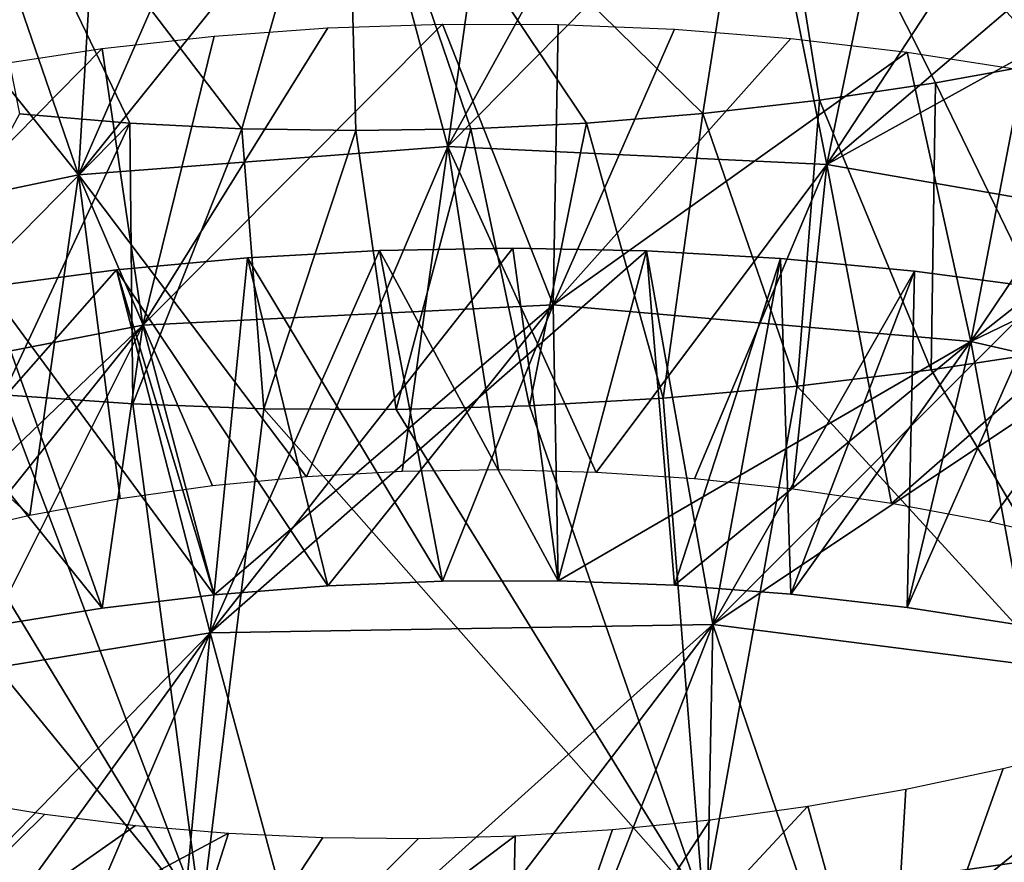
# Model space of a CAD drawing. Header units: millimetres. Extents: x -161 to 161, y -94 to 1149.
# Tile 770 of 1056: x 42.54 to 45.14, y 394.2 to 396.42. Entities that reach past the tile are written whole.
import ezdxf

# ---------------------------------------------------------------- set-up
doc = ezdxf.new("R2010")
doc.units = ezdxf.units.MM
doc.header["$LTSCALE"] = 81.481481
for name, color, linetype in [('65', 7, 'CONTINUOUS'), ('66', 7, 'CONTINUOUS'), ('67', 7, 'CONTINUOUS'), ('80', 7, 'CONTINUOUS')]:
    doc.layers.add(name, color=color, linetype=linetype)

msp = doc.modelspace()

# ---------------------------------------------------------------- linework, layer by layer
at = {"layer": '65', "color": 7, "linetype": 'CONTINUOUS', "true_color": 0xaaaaaa}
for points in [[(43.0929, 396.9201, -29.1541), (43.4404, 396.9393, -29.2237), (42.6958, 396.0124, -28.1588), (43.0929, 396.9201, -29.1541)], [(42.6958, 396.0124, -28.1588), (43.4404, 396.9393, -29.2237), (43.6713, 396.0872, -28.4093), (42.6958, 396.0124, -28.1588)], [(43.4404, 396.9393, -29.2237), (43.7902, 396.946, -29.281), (43.6713, 396.0872, -28.4093), (43.4404, 396.9393, -29.2237)], [(43.7902, 396.946, -29.281), (44.1418, 396.9401, -29.3262), (43.6713, 396.0872, -28.4093), (43.7902, 396.946, -29.281)], [(44.1418, 396.9401, -29.3262), (44.4943, 396.9215, -29.359), (43.6713, 396.0872, -28.4093), (44.1418, 396.9401, -29.3262)], [(42.7488, 396.8885, -29.0724), (43.0929, 396.9201, -29.1541), (42.6958, 396.0124, -28.1588), (42.7488, 396.8885, -29.0724)], [(43.6713, 396.0872, -28.4093), (44.4943, 396.9215, -29.359), (44.6715, 396.0398, -28.541), (43.6713, 396.0872, -28.4093)], [(44.4943, 396.9215, -29.359), (44.8469, 396.89, -29.3795), (44.6715, 396.0398, -28.541), (44.4943, 396.9215, -29.359)], [(42.4089, 396.8446, -28.9786), (42.7488, 396.8885, -29.0724), (42.6958, 396.0124, -28.1588), (42.4089, 396.8446, -28.9786)], [(44.8469, 396.89, -29.3795), (45.1987, 396.8456, -29.3876), (44.6715, 396.0398, -28.541), (44.8469, 396.89, -29.3795)], [(42.0743, 396.7884, -28.8728), (42.4089, 396.8446, -28.9786), (42.6958, 396.0124, -28.1588), (42.0743, 396.7884, -28.8728)], [(45.1987, 396.8456, -29.3876), (45.5487, 396.7883, -29.3833), (44.6715, 396.0398, -28.541), (45.1987, 396.8456, -29.3876)], [(41.7744, 395.82, -27.793), (42.0743, 396.7884, -28.8728), (42.6958, 396.0124, -28.1588), (41.7744, 395.82, -27.793)], [(45.5487, 396.7883, -29.3833), (45.8961, 396.7183, -29.367), (44.6715, 396.0398, -28.541), (45.5487, 396.7883, -29.3833)], [(44.6715, 396.0398, -28.541), (45.8961, 396.7183, -29.367), (45.6664, 395.8675, -28.5525), (44.6715, 396.0398, -28.541)], [(42.6958, 396.0124, -28.1588), (43.6713, 396.0872, -28.4093), (43.298, 395.2153, -27.4407), (42.6958, 396.0124, -28.1588)], [(43.298, 395.2153, -27.4407), (43.6713, 396.0872, -28.4093), (43.55, 395.2294, -27.5132), (43.298, 395.2153, -27.4407)], [(43.55, 395.2294, -27.5132), (43.6713, 396.0872, -28.4093), (43.805, 395.2333, -27.5759), (43.55, 395.2294, -27.5132)], [(43.6713, 396.0872, -28.4093), (44.6715, 396.0398, -28.541), (44.0624, 395.227, -27.6285), (43.6713, 396.0872, -28.4093)], [(43.805, 395.2333, -27.5759), (43.6713, 396.0872, -28.4093), (44.0624, 395.227, -27.6285), (43.805, 395.2333, -27.5759)], [(44.0624, 395.227, -27.6285), (44.6715, 396.0398, -28.541), (44.3216, 395.2102, -27.6712), (44.0624, 395.227, -27.6285)], [(44.3216, 395.2102, -27.6712), (44.6715, 396.0398, -28.541), (44.5817, 395.1827, -27.7037), (44.3216, 395.2102, -27.6712)], [(44.5817, 395.1827, -27.7037), (44.6715, 396.0398, -28.541), (44.8416, 395.1447, -27.7259), (44.5817, 395.1827, -27.7037)], [(44.6715, 396.0398, -28.541), (45.6664, 395.8675, -28.5525), (44.8416, 395.1447, -27.7259), (44.6715, 396.0398, -28.541)], [(41.7744, 395.82, -27.793), (42.6958, 396.0124, -28.1588), (42.5673, 395.1131, -27.164), (41.7744, 395.82, -27.793)], [(42.5673, 395.1131, -27.164), (42.6958, 396.0124, -28.1588), (42.806, 395.157, -27.266), (42.5673, 395.1131, -27.164)], [(42.806, 395.157, -27.266), (42.6958, 396.0124, -28.1588), (43.0498, 395.1912, -27.3583), (42.806, 395.157, -27.266)], [(43.0498, 395.1912, -27.3583), (42.6958, 396.0124, -28.1588), (43.298, 395.2153, -27.4407), (43.0498, 395.1912, -27.3583)], [(44.8416, 395.1447, -27.7259), (45.6664, 395.8675, -28.5525), (45.1001, 395.096, -27.7379), (44.8416, 395.1447, -27.7259)], [(45.1001, 395.096, -27.7379), (45.6664, 395.8675, -28.5525), (45.3562, 395.0369, -27.7399), (45.1001, 395.096, -27.7379)], [(42.3348, 395.0598, -27.0527), (41.7744, 395.82, -27.793), (42.5673, 395.1131, -27.164), (42.3348, 395.0598, -27.0527)], [(45.8239, 393.7939, -14.9448), (44.8324, 393.5885, -14.9318), (45.3918, 394.5092, -15.8256), (45.8239, 393.7939, -14.9448)], [(45.3918, 394.5092, -15.8256), (44.8324, 393.5885, -14.9318), (45.1366, 394.4452, -15.8237), (45.3918, 394.5092, -15.8256)], [(45.1366, 394.4452, -15.8237), (44.8324, 393.5885, -14.9318), (44.8795, 394.3906, -15.8327), (45.1366, 394.4452, -15.8237)], [(44.8795, 394.3906, -15.8327), (44.8324, 393.5885, -14.9318), (44.6213, 394.3455, -15.8528), (44.8795, 394.3906, -15.8327)], [(42.6071, 394.3247, -16.4072), (41.9175, 393.6448, -15.672), (42.3739, 394.3633, -16.5237), (42.6071, 394.3247, -16.4072)], [(44.8324, 393.5885, -14.9318), (43.8311, 393.4956, -15.0501), (44.6213, 394.3455, -15.8528), (44.8324, 393.5885, -14.9318)], [(44.6213, 394.3455, -15.8528), (43.8311, 393.4956, -15.0501), (44.3629, 394.3099, -15.8839), (44.6213, 394.3455, -15.8528)], [(42.8467, 394.2949, -16.3006), (41.9175, 393.6448, -15.672), (42.6071, 394.3247, -16.4072), (42.8467, 394.2949, -16.3006)], [(44.3629, 394.3099, -15.8839), (43.8311, 393.4956, -15.0501), (44.1052, 394.2839, -15.9261), (44.3629, 394.3099, -15.8839)], [(43.0917, 394.2741, -16.2043), (41.9175, 393.6448, -15.672), (42.8467, 394.2949, -16.3006), (43.0917, 394.2741, -16.2043)], [(42.8497, 393.5157, -15.2988), (41.9175, 393.6448, -15.672), (43.0917, 394.2741, -16.2043), (42.8497, 393.5157, -15.2988)], [(43.3411, 394.2626, -16.1185), (42.8497, 393.5157, -15.2988), (43.0917, 394.2741, -16.2043), (43.3411, 394.2626, -16.1185)], [(44.1052, 394.2839, -15.9261), (43.8311, 393.4956, -15.0501), (43.8486, 394.2674, -15.9793), (44.1052, 394.2839, -15.9261)], [(43.8311, 393.4956, -15.0501), (42.8497, 393.5157, -15.2988), (43.8486, 394.2674, -15.9793), (43.8311, 393.4956, -15.0501)], [(43.8486, 394.2674, -15.9793), (42.8497, 393.5157, -15.2988), (43.5937, 394.2603, -16.0435), (43.8486, 394.2674, -15.9793)], [(43.5937, 394.2603, -16.0435), (42.8497, 393.5157, -15.2988), (43.3411, 394.2626, -16.1185), (43.5937, 394.2603, -16.0435)]]:
    msp.add_3dface(points, dxfattribs=at)
at = {"layer": '66', "color": 7, "linetype": 'CONTINUOUS', "true_color": 0xaaaaaa}
for points in [[(45.2643, 396.3108, -12.7406), (44.9584, 396.2551, -12.7432), (45.2995, 395.5515, -11.8051), (45.2643, 396.3108, -12.7406)], [(44.9584, 396.2551, -12.7432), (44.6514, 396.2095, -12.7585), (44.9469, 395.4975, -11.8074), (44.9584, 396.2551, -12.7432)], [(45.2995, 395.5515, -11.8051), (44.9584, 396.2551, -12.7432), (44.9469, 395.4975, -11.8074), (45.2995, 395.5515, -11.8051)], [(44.6514, 396.2095, -12.7585), (44.3439, 396.1742, -12.7867), (44.5932, 395.4547, -11.8238), (44.6514, 396.2095, -12.7585)], [(44.9469, 395.4975, -11.8074), (44.6514, 396.2095, -12.7585), (44.5932, 395.4547, -11.8238), (44.9469, 395.4975, -11.8074)], [(42.8314, 396.149, -13.1177), (42.5402, 396.1736, -13.2206), (42.1604, 395.4657, -12.3288), (42.8314, 396.149, -13.1177)], [(44.3439, 396.1742, -12.7867), (44.037, 396.149, -12.8278), (44.2393, 395.423, -11.8544), (44.3439, 396.1742, -12.7867)], [(44.5932, 395.4547, -11.8238), (44.3439, 396.1742, -12.7867), (44.2393, 395.423, -11.8544), (44.5932, 395.4547, -11.8238)], [(42.4974, 395.4313, -12.2157), (42.8314, 396.149, -13.1177), (42.1604, 395.4657, -12.3288), (42.4974, 395.4313, -12.2157)], [(42.8394, 395.4078, -12.1161), (42.8314, 396.149, -13.1177), (42.4974, 395.4313, -12.2157), (42.8394, 395.4078, -12.1161)], [(43.1276, 396.1341, -13.0267), (42.8314, 396.149, -13.1177), (42.8394, 395.4078, -12.1161), (43.1276, 396.1341, -13.0267)], [(44.037, 396.149, -12.8278), (43.7314, 396.134, -12.8816), (43.8862, 395.4026, -11.899), (44.037, 396.149, -12.8278)], [(44.2393, 395.423, -11.8544), (44.037, 396.149, -12.8278), (43.8862, 395.4026, -11.899), (44.2393, 395.423, -11.8544)], [(43.1854, 395.3951, -12.03), (43.1276, 396.1341, -13.0267), (42.8394, 395.4078, -12.1161), (43.1854, 395.3951, -12.03)], [(43.4279, 396.1291, -12.9479), (43.1276, 396.1341, -13.0267), (43.1854, 395.3951, -12.03), (43.4279, 396.1291, -12.9479)], [(43.5347, 395.3933, -11.9576), (43.4279, 396.1291, -12.9479), (43.1854, 395.3951, -12.03), (43.5347, 395.3933, -11.9576)], [(43.7314, 396.134, -12.8816), (43.4279, 396.1291, -12.9479), (43.5347, 395.3933, -11.9576), (43.7314, 396.134, -12.8816)], [(43.8862, 395.4026, -11.899), (43.7314, 396.134, -12.8816), (43.5347, 395.3933, -11.9576), (43.8862, 395.4026, -11.899)], [(43.1421, 395.7933, -30.3605), (43.657, 394.9398, -29.6213), (43.4909, 395.8123, -30.4281), (43.1421, 395.7933, -30.3605)], [(43.4909, 395.8123, -30.4281), (43.9624, 394.9402, -29.675), (43.8422, 395.8185, -30.4838), (43.4909, 395.8123, -30.4281)], [(43.657, 394.9398, -29.6213), (43.9624, 394.9402, -29.675), (43.4909, 395.8123, -30.4281), (43.657, 394.9398, -29.6213)], [(43.8422, 395.8185, -30.4838), (43.9624, 394.9402, -29.675), (44.1953, 395.8116, -30.5274), (43.8422, 395.8185, -30.4838)], [(43.9624, 394.9402, -29.675), (44.2692, 394.9288, -29.7177), (44.1953, 395.8116, -30.5274), (43.9624, 394.9402, -29.675)], [(44.1953, 395.8116, -30.5274), (44.2692, 394.9288, -29.7177), (44.549, 395.7915, -30.5589), (44.1953, 395.8116, -30.5274)], [(42.7967, 395.7614, -30.2809), (43.354, 394.9276, -29.5567), (43.1421, 395.7933, -30.3605), (42.7967, 395.7614, -30.2809)], [(43.354, 394.9276, -29.5567), (43.657, 394.9398, -29.6213), (43.1421, 395.7933, -30.3605), (43.354, 394.9276, -29.5567)], [(44.2692, 394.9288, -29.7177), (44.5764, 394.9053, -29.7492), (44.549, 395.7915, -30.5589), (44.2692, 394.9288, -29.7177)], [(44.549, 395.7915, -30.5589), (44.5764, 394.9053, -29.7492), (44.9026, 395.7582, -30.5781), (44.549, 395.7915, -30.5589)], [(42.4555, 395.717, -30.1895), (43.0543, 394.9038, -29.4812), (42.7967, 395.7614, -30.2809), (42.4555, 395.717, -30.1895)], [(43.0543, 394.9038, -29.4812), (43.354, 394.9276, -29.5567), (42.7967, 395.7614, -30.2809), (43.0543, 394.9038, -29.4812)], [(44.5764, 394.9053, -29.7492), (44.8832, 394.8698, -29.7697), (44.9026, 395.7582, -30.5781), (44.5764, 394.9053, -29.7492)], [(44.9026, 395.7582, -30.5781), (44.8832, 394.8698, -29.7697), (45.2551, 395.7117, -30.5852), (44.9026, 395.7582, -30.5781)], [(42.1195, 395.6601, -30.0865), (42.7588, 394.8686, -29.3952), (42.4555, 395.717, -30.1895), (42.1195, 395.6601, -30.0865)], [(42.7588, 394.8686, -29.3952), (43.0543, 394.9038, -29.4812), (42.4555, 395.717, -30.1895), (42.7588, 394.8686, -29.3952)], [(44.8832, 394.8698, -29.7697), (45.189, 394.8224, -29.7792), (45.2551, 395.7117, -30.5852), (44.8832, 394.8698, -29.7697)], [(42.4682, 394.822, -29.2985), (42.7588, 394.8686, -29.3952), (42.1195, 395.6601, -30.0865), (42.4682, 394.822, -29.2985)]]:
    msp.add_3dface(points, dxfattribs=at)
at = {"layer": '67', "color": 7, "linetype": 'CONTINUOUS', "true_color": 0xaaaaaa}
for points in [[(43.4909, 395.8123, -30.4281), (43.8422, 395.8185, -30.4838), (43.044, 394.8031, -31.4233), (43.4909, 395.8123, -30.4281)], [(43.8422, 395.8185, -30.4838), (44.1953, 395.8116, -30.5274), (43.044, 394.8031, -31.4233), (43.8422, 395.8185, -30.4838)], [(43.1421, 395.7933, -30.3605), (43.4909, 395.8123, -30.4281), (43.044, 394.8031, -31.4233), (43.1421, 395.7933, -30.3605)], [(43.044, 394.8031, -31.4233), (44.1953, 395.8116, -30.5274), (44.3707, 394.825, -31.6283), (43.044, 394.8031, -31.4233)], [(44.1953, 395.8116, -30.5274), (44.549, 395.7915, -30.5589), (44.3707, 394.825, -31.6283), (44.1953, 395.8116, -30.5274)], [(42.7967, 395.7614, -30.2809), (43.1421, 395.7933, -30.3605), (43.044, 394.8031, -31.4233), (42.7967, 395.7614, -30.2809)], [(44.549, 395.7915, -30.5589), (44.9026, 395.7582, -30.5781), (44.3707, 394.825, -31.6283), (44.549, 395.7915, -30.5589)], [(42.4555, 395.717, -30.1895), (42.7967, 395.7614, -30.2809), (41.7702, 394.5965, -31.0528), (42.4555, 395.717, -30.1895)], [(41.7702, 394.5965, -31.0528), (42.7967, 395.7614, -30.2809), (43.044, 394.8031, -31.4233), (41.7702, 394.5965, -31.0528)], [(44.9026, 395.7582, -30.5781), (45.2551, 395.7117, -30.5852), (44.3707, 394.825, -31.6283), (44.9026, 395.7582, -30.5781)], [(45.2551, 395.7117, -30.5852), (45.6055, 395.6521, -30.5803), (44.3707, 394.825, -31.6283), (45.2551, 395.7117, -30.5852)], [(44.3707, 394.825, -31.6283), (45.6055, 395.6521, -30.5803), (45.7021, 394.6557, -31.6641), (44.3707, 394.825, -31.6283)], [(45.2995, 395.5515, -11.8051), (44.9469, 395.4975, -11.8074), (45.6776, 394.2693, -12.9094), (45.2995, 395.5515, -11.8051)], [(43.0197, 394.0521, -13.1649), (41.8295, 395.5108, -12.455), (41.7473, 394.1845, -13.5818), (43.0197, 394.0521, -13.1649)], [(42.1604, 395.4657, -12.3288), (41.8295, 395.5108, -12.455), (43.0197, 394.0521, -13.1649), (42.1604, 395.4657, -12.3288)], [(44.9469, 395.4975, -11.8074), (44.5932, 395.4547, -11.8238), (45.6776, 394.2693, -12.9094), (44.9469, 395.4975, -11.8074)], [(42.4974, 395.4313, -12.2157), (42.1604, 395.4657, -12.3288), (43.0197, 394.0521, -13.1649), (42.4974, 395.4313, -12.2157)], [(44.5932, 395.4547, -11.8238), (44.2393, 395.423, -11.8544), (44.3459, 394.0792, -12.9386), (44.5932, 395.4547, -11.8238)], [(45.6776, 394.2693, -12.9094), (44.5932, 395.4547, -11.8238), (44.3459, 394.0792, -12.9386), (45.6776, 394.2693, -12.9094)], [(42.8394, 395.4078, -12.1161), (42.4974, 395.4313, -12.2157), (43.0197, 394.0521, -13.1649), (42.8394, 395.4078, -12.1161)], [(44.2393, 395.423, -11.8544), (43.8862, 395.4026, -11.899), (44.3459, 394.0792, -12.9386), (44.2393, 395.423, -11.8544)], [(43.1854, 395.3951, -12.03), (42.8394, 395.4078, -12.1161), (43.0197, 394.0521, -13.1649), (43.1854, 395.3951, -12.03)], [(44.3459, 394.0792, -12.9386), (43.1854, 395.3951, -12.03), (43.0197, 394.0521, -13.1649), (44.3459, 394.0792, -12.9386)], [(43.5347, 395.3933, -11.9576), (43.1854, 395.3951, -12.03), (44.3459, 394.0792, -12.9386), (43.5347, 395.3933, -11.9576)], [(43.8862, 395.4026, -11.899), (43.5347, 395.3933, -11.9576), (44.3459, 394.0792, -12.9386), (43.8862, 395.4026, -11.899)], [(43.2995, 393.8626, -32.5795), (43.044, 394.8031, -31.4233), (44.3707, 394.825, -31.6283), (43.2995, 393.8626, -32.5795)], [(43.6485, 393.8783, -32.641), (43.2995, 393.8626, -32.5795), (44.3707, 394.825, -31.6283), (43.6485, 393.8783, -32.641)], [(43.9995, 393.8806, -32.6911), (43.6485, 393.8783, -32.641), (44.3707, 394.825, -31.6283), (43.9995, 393.8806, -32.6911)], [(44.3519, 393.8696, -32.7297), (43.9995, 393.8806, -32.6911), (44.3707, 394.825, -31.6283), (44.3519, 393.8696, -32.7297)], [(44.7046, 393.8449, -32.7567), (44.3519, 393.8696, -32.7297), (44.3707, 394.825, -31.6283), (44.7046, 393.8449, -32.7567)], [(44.7046, 393.8449, -32.7567), (44.3707, 394.825, -31.6283), (45.7021, 394.6557, -31.6641), (44.7046, 393.8449, -32.7567)], [(41.9409, 393.669, -32.2206), (41.7702, 394.5965, -31.0528), (43.044, 394.8031, -31.4233), (41.9409, 393.669, -32.2206)], [(42.2731, 393.7368, -32.3271), (41.9409, 393.669, -32.2206), (43.044, 394.8031, -31.4233), (42.2731, 393.7368, -32.3271)], [(42.611, 393.7918, -32.4225), (42.2731, 393.7368, -32.3271), (43.044, 394.8031, -31.4233), (42.611, 393.7918, -32.4225)], [(42.9534, 393.8337, -32.5066), (42.611, 393.7918, -32.4225), (43.044, 394.8031, -31.4233), (42.9534, 393.8337, -32.5066)], [(43.2995, 393.8626, -32.5795), (42.9534, 393.8337, -32.5066), (43.044, 394.8031, -31.4233), (43.2995, 393.8626, -32.5795)], [(45.0567, 393.8065, -32.7722), (44.7046, 393.8449, -32.7567), (45.7021, 394.6557, -31.6641), (45.0567, 393.8065, -32.7722)], [(45.4074, 393.7545, -32.7761), (45.0567, 393.8065, -32.7722), (45.7021, 394.6557, -31.6641), (45.4074, 393.7545, -32.7761)], [(45.3465, 392.8757, -14.0175), (45.6776, 394.2693, -12.9094), (44.3459, 394.0792, -12.9386), (45.3465, 392.8757, -14.0175)]]:
    msp.add_3dface(points, dxfattribs=at)
at = {"layer": '80', "color": 7, "linetype": 'CONTINUOUS', "true_color": 0xaaaaaa}
for points in [[(45.5681, 396.3765, -12.7508), (45.5976, 397.3556, -11.9959), (44.5, 397.1627, -12.0114), (45.5681, 396.3765, -12.7508)], [(42.5402, 396.1736, -13.2206), (42.8314, 396.149, -13.1177), (42.3443, 397.1603, -12.5384), (42.5402, 396.1736, -13.2206)], [(42.8314, 396.149, -13.1177), (43.1276, 396.1341, -13.0267), (42.3443, 397.1603, -12.5384), (42.8314, 396.149, -13.1177)], [(43.1276, 396.1341, -13.0267), (43.4024, 397.0984, -12.1939), (42.3443, 397.1603, -12.5384), (43.1276, 396.1341, -13.0267)], [(44.3439, 396.1742, -12.7867), (44.5, 397.1627, -12.0114), (43.4024, 397.0984, -12.1939), (44.3439, 396.1742, -12.7867)], [(44.3439, 396.1742, -12.7867), (44.6514, 396.2095, -12.7585), (44.5, 397.1627, -12.0114), (44.3439, 396.1742, -12.7867)], [(44.6514, 396.2095, -12.7585), (44.9584, 396.2551, -12.7432), (44.5, 397.1627, -12.0114), (44.6514, 396.2095, -12.7585)], [(44.9584, 396.2551, -12.7432), (45.2643, 396.3108, -12.7406), (44.5, 397.1627, -12.0114), (44.9584, 396.2551, -12.7432)], [(45.2643, 396.3108, -12.7406), (45.5681, 396.3765, -12.7508), (44.5, 397.1627, -12.0114), (45.2643, 396.3108, -12.7406)], [(43.1276, 396.1341, -13.0267), (43.4279, 396.1291, -12.9479), (43.4024, 397.0984, -12.1939), (43.1276, 396.1341, -13.0267)], [(43.4279, 396.1291, -12.9479), (43.7314, 396.134, -12.8816), (43.4024, 397.0984, -12.1939), (43.4279, 396.1291, -12.9479)], [(43.7314, 396.134, -12.8816), (44.037, 396.149, -12.8278), (43.4024, 397.0984, -12.1939), (43.7314, 396.134, -12.8816)], [(44.037, 396.149, -12.8278), (44.3439, 396.1742, -12.7867), (43.4024, 397.0984, -12.1939), (44.037, 396.149, -12.8278)], [(43.354, 396.4002, -28.0088), (43.657, 396.4105, -28.0737), (42.8659, 395.6153, -28.6479), (43.354, 396.4002, -28.0088)], [(42.8659, 395.6153, -28.6479), (43.657, 396.4105, -28.0737), (43.9487, 395.6695, -28.8938), (42.8659, 395.6153, -28.6479)], [(43.657, 396.4105, -28.0737), (43.9624, 396.4094, -28.1274), (43.9487, 395.6695, -28.8938), (43.657, 396.4105, -28.0737)], [(43.9624, 396.4094, -28.1274), (44.2692, 396.3968, -28.1697), (43.9487, 395.6695, -28.8938), (43.9624, 396.4094, -28.1274)], [(43.0543, 396.3786, -27.9327), (43.354, 396.4002, -28.0088), (42.8659, 395.6153, -28.6479), (43.0543, 396.3786, -27.9327)], [(44.2692, 396.3968, -28.1697), (44.5764, 396.3724, -28.2006), (43.9487, 395.6695, -28.8938), (44.2692, 396.3968, -28.1697)], [(42.7588, 396.3458, -27.8456), (43.0543, 396.3786, -27.9327), (42.8659, 395.6153, -28.6479), (42.7588, 396.3458, -27.8456)], [(44.5764, 396.3724, -28.2006), (44.8832, 396.3363, -28.2201), (43.9487, 395.6695, -28.8938), (44.5764, 396.3724, -28.2006)], [(42.4682, 396.3021, -27.7477), (42.7588, 396.3458, -27.8456), (41.8424, 395.4166, -28.2627), (42.4682, 396.3021, -27.7477)], [(41.8424, 395.4166, -28.2627), (42.7588, 396.3458, -27.8456), (42.8659, 395.6153, -28.6479), (41.8424, 395.4166, -28.2627)], [(43.9487, 395.6695, -28.8938), (44.8832, 396.3363, -28.2201), (45.0512, 395.5728, -28.9958), (43.9487, 395.6695, -28.8938)], [(44.8832, 396.3363, -28.2201), (45.189, 396.2886, -28.2282), (45.0512, 395.5728, -28.9958), (44.8832, 396.3363, -28.2201)], [(45.189, 396.2886, -28.2282), (45.493, 396.2293, -28.2251), (45.0512, 395.5728, -28.9958), (45.189, 396.2886, -28.2282)], [(45.493, 396.2293, -28.2251), (45.7946, 396.1584, -28.2109), (45.0512, 395.5728, -28.9958), (45.493, 396.2293, -28.2251)], [(45.7946, 396.1584, -28.2109), (46.0929, 396.0761, -28.1858), (45.0512, 395.5728, -28.9958), (45.7946, 396.1584, -28.2109)], [(45.0512, 395.5728, -28.9958), (46.0929, 396.0761, -28.1858), (46.134, 395.3244, -28.9549), (45.0512, 395.5728, -28.9958)], [(43.0543, 394.9038, -29.4812), (42.8659, 395.6153, -28.6479), (43.9487, 395.6695, -28.8938), (43.0543, 394.9038, -29.4812)], [(43.354, 394.9276, -29.5567), (43.0543, 394.9038, -29.4812), (43.9487, 395.6695, -28.8938), (43.354, 394.9276, -29.5567)], [(43.657, 394.9398, -29.6213), (43.354, 394.9276, -29.5567), (43.9487, 395.6695, -28.8938), (43.657, 394.9398, -29.6213)], [(43.9624, 394.9402, -29.675), (43.657, 394.9398, -29.6213), (43.9487, 395.6695, -28.8938), (43.9624, 394.9402, -29.675)], [(43.9624, 394.9402, -29.675), (43.9487, 395.6695, -28.8938), (45.0512, 395.5728, -28.9958), (43.9624, 394.9402, -29.675)], [(41.9052, 394.6957, -29.0738), (41.8424, 395.4166, -28.2627), (42.8659, 395.6153, -28.6479), (41.9052, 394.6957, -29.0738)], [(42.1834, 394.7644, -29.1913), (41.9052, 394.6957, -29.0738), (42.8659, 395.6153, -28.6479), (42.1834, 394.7644, -29.1913)], [(42.4682, 394.822, -29.2985), (42.1834, 394.7644, -29.1913), (42.8659, 395.6153, -28.6479), (42.4682, 394.822, -29.2985)], [(42.7588, 394.8686, -29.3952), (42.4682, 394.822, -29.2985), (42.8659, 395.6153, -28.6479), (42.7588, 394.8686, -29.3952)], [(43.0543, 394.9038, -29.4812), (42.7588, 394.8686, -29.3952), (42.8659, 395.6153, -28.6479), (43.0543, 394.9038, -29.4812)], [(44.2692, 394.9288, -29.7177), (43.9624, 394.9402, -29.675), (45.0512, 395.5728, -28.9958), (44.2692, 394.9288, -29.7177)], [(44.5764, 394.9053, -29.7492), (44.2692, 394.9288, -29.7177), (45.0512, 395.5728, -28.9958), (44.5764, 394.9053, -29.7492)], [(44.8832, 394.8698, -29.7697), (44.5764, 394.9053, -29.7492), (45.0512, 395.5728, -28.9958), (44.8832, 394.8698, -29.7697)], [(45.189, 394.8224, -29.7792), (44.8832, 394.8698, -29.7697), (45.0512, 395.5728, -28.9958), (45.189, 394.8224, -29.7792)], [(45.189, 394.8224, -29.7792), (45.0512, 395.5728, -28.9958), (46.134, 395.3244, -28.9549), (45.189, 394.8224, -29.7792)]]:
    msp.add_3dface(points, dxfattribs=at)

doc.saveas('drawing.dxf')
